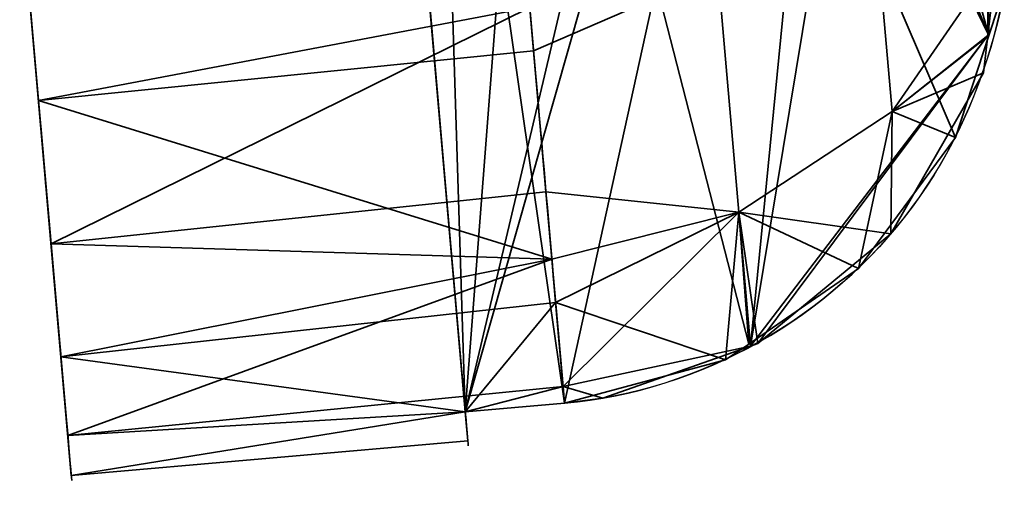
# Model space of a CAD drawing. Header units: millimetres. Extents: x -603 to 3703, y -115 to 193.
# Tile 348 of 656: x 416.62 to 421.56, y -22.08 to -19.66. Entities that reach past the tile are written whole.
import ezdxf

# ---------------------------------------------------------------- set-up
doc = ezdxf.new("R2010")
doc.units = ezdxf.units.MM
doc.layers.add('151', color=7, linetype='Continuous', true_color=0xffffff)

# ---------------------------------------------------------------- blocks, each defined once
blk = doc.blocks.new('UG_SURFACE_009')
at = {"layer": '151', "color": 252, "linetype": 'Continuous', "lineweight": 35}
for points in [[(-468, -18, 2077.25), (-468, -29.92, 2077.25), (468, -29.92, 2077.25), (468, -18, 2077.25)], [(-466.5, -18, 2075.7501), (466.5, -18, 2075.7501), (466.5, -29.92, 2075.7501), (-466.5, -29.92, 2075.7501)]]:
    blk.add_3dface(points, dxfattribs=at)
blk = doc.blocks.new('UG_SURFACE_180')
at = {"layer": '151', "color": 35, "linetype": 'Continuous', "lineweight": 35}
for points in [[(418.0608, -12.5651, 140.5139), (418.0735, -12.7102, 142.25), (418.8542, -21.6338, 142.25), (418.8669, -21.779, 140.5139)], [(418.8669, -21.779, 140.5139), (418.8542, -21.6338, 139.75), (418.0735, -12.7102, 139.75), (418.0608, -12.5651, 140.5139)], [(418.0608, -12.5651, 1871.514), (418.0735, -12.7102, 1873.25), (418.8542, -21.6338, 1873.25), (418.8669, -21.779, 1871.514)], [(418.8669, -21.779, 1871.514), (418.8542, -21.6338, 1870.75), (418.0735, -12.7102, 1870.75), (418.0608, -12.5651, 1871.514)], [(418.0608, -12.5651, 1294.5139), (418.0735, -12.7102, 1296.25), (418.8542, -21.6338, 1296.25), (418.8669, -21.779, 1294.5139)], [(418.8669, -21.779, 1294.5139), (418.8542, -21.6338, 1293.75), (418.0735, -12.7102, 1293.75), (418.0608, -12.5651, 1294.5139)], [(418.0608, -12.5651, 717.5139), (418.0735, -12.7102, 719.25), (418.8542, -21.6338, 719.25), (418.8669, -21.779, 717.5139)], [(418.8669, -21.779, 717.5139), (418.8542, -21.6338, 716.75), (418.0735, -12.7102, 716.75), (418.0608, -12.5651, 717.5139)], [(421.4839, -19.7427, 139.75), (419.5409, -12.7869, 139.75), (418.7651, -12.6575, 139.75), (418.5716, -12.6666, 139.75)], [(418.5716, -12.6666, 139.75), (418.0735, -12.7102, 139.75), (421.4839, -19.7427, 139.75)], [(418.8542, -21.6338, 142.25), (418.0735, -12.7102, 142.25), (418.5716, -12.6666, 142.25)], [(418.8542, -21.6338, 1873.25), (418.0735, -12.7102, 1873.25), (418.5716, -12.6666, 1873.25)], [(418.8542, -21.6338, 1296.25), (418.0735, -12.7102, 1296.25), (418.5716, -12.6666, 1296.25)], [(418.8542, -21.6338, 719.25), (418.0735, -12.7102, 719.25), (418.5716, -12.6666, 719.25)], [(418.0735, -12.7102, 139.75), (420.2779, -21.2932, 139.75), (420.829, -20.9134, 139.75), (421.3169, -20.254, 139.75)], [(418.0735, -12.7102, 139.75), (418.8542, -21.6338, 139.75), (419.3523, -21.5902, 139.75)], [(419.3523, -21.5902, 139.75), (420.162, -21.3731, 139.75), (420.2779, -21.2932, 139.75), (418.0735, -12.7102, 139.75)], [(421.3169, -20.254, 139.75), (421.4839, -19.7427, 139.75), (418.0735, -12.7102, 139.75)], [(418.0735, -12.7102, 1870.75), (421.4839, -19.7427, 1870.75), (421.5796, -19.4497, 1870.75), (421.6049, -18.6532, 1870.75)], [(418.0735, -12.7102, 1870.75), (420.2779, -21.2932, 1870.75), (420.829, -20.9134, 1870.75), (421.3169, -20.254, 1870.75)], [(421.3169, -20.254, 1870.75), (421.4839, -19.7427, 1870.75), (418.0735, -12.7102, 1870.75)], [(418.0735, -12.7102, 1870.75), (418.8542, -21.6338, 1870.75), (419.3523, -21.5902, 1870.75)], [(419.3523, -21.5902, 1870.75), (420.162, -21.3731, 1870.75), (420.2779, -21.2932, 1870.75), (418.0735, -12.7102, 1870.75)], [(418.0735, -12.7102, 1293.75), (421.4839, -19.7427, 1293.75), (421.5796, -19.4497, 1293.75), (421.6049, -18.6532, 1293.75)], [(418.0735, -12.7102, 1293.75), (420.2779, -21.2932, 1293.75), (420.829, -20.9134, 1293.75), (421.3169, -20.254, 1293.75)], [(421.3169, -20.254, 1293.75), (421.4839, -19.7427, 1293.75), (418.0735, -12.7102, 1293.75)], [(418.0735, -12.7102, 1293.75), (418.8542, -21.6338, 1293.75), (419.3523, -21.5902, 1293.75)], [(419.3523, -21.5902, 1293.75), (420.162, -21.3731, 1293.75), (420.2779, -21.2932, 1293.75), (418.0735, -12.7102, 1293.75)], [(418.0735, -12.7102, 716.75), (421.4839, -19.7427, 716.75), (421.5796, -19.4497, 716.75), (421.6049, -18.6532, 716.75)], [(418.0735, -12.7102, 716.75), (420.2779, -21.2932, 716.75), (420.829, -20.9134, 716.75), (421.3169, -20.254, 716.75)], [(418.0735, -12.7102, 716.75), (418.8542, -21.6338, 716.75), (419.3523, -21.5902, 716.75)], [(419.3523, -21.5902, 716.75), (420.162, -21.3731, 716.75), (420.2779, -21.2932, 716.75), (418.0735, -12.7102, 716.75)], [(421.3169, -20.254, 716.75), (421.4839, -19.7427, 716.75), (418.0735, -12.7102, 716.75)], [(418.5716, -12.6666, 142.25), (419.4067, -12.7399, 142.25), (419.5347, -12.7984, 142.25), (418.8542, -21.6338, 142.25)], [(418.5716, -12.6666, 1873.25), (419.4067, -12.7399, 1873.25), (419.5347, -12.7984, 1873.25), (418.8542, -21.6338, 1873.25)], [(418.5716, -12.6666, 1296.25), (419.4067, -12.7399, 1296.25), (419.5347, -12.7984, 1296.25), (418.8542, -21.6338, 1296.25)], [(418.5716, -12.6666, 719.25), (419.4067, -12.7399, 719.25), (419.5347, -12.7984, 719.25), (418.8542, -21.6338, 719.25)], [(418.8542, -21.6338, 142.25), (419.5347, -12.7984, 142.25), (420.1434, -13.0768, 142.25), (420.7384, -13.6414, 142.25)], [(418.8542, -21.6338, 1873.25), (419.5347, -12.7984, 1873.25), (420.1434, -13.0768, 1873.25), (420.7384, -13.6414, 1873.25)], [(418.8542, -21.6338, 1296.25), (419.5347, -12.7984, 1296.25), (420.1434, -13.0768, 1296.25), (420.7384, -13.6414, 1296.25)], [(418.8542, -21.6338, 719.25), (419.5347, -12.7984, 719.25), (420.1434, -13.0768, 719.25), (420.7384, -13.6414, 719.25)], [(419.5409, -12.7869, 139.75), (421.4839, -19.7427, 139.75), (421.5796, -19.4497, 139.75), (421.6049, -18.6532, 139.75)], [(420.7384, -13.6414, 142.25), (420.9916, -14.116, 142.25), (418.8542, -21.6338, 142.25)], [(420.7384, -13.6414, 1873.25), (420.9916, -14.116, 1873.25), (418.8542, -21.6338, 1873.25)], [(420.7384, -13.6414, 1296.25), (420.9916, -14.116, 1296.25), (418.8542, -21.6338, 1296.25)], [(420.7384, -13.6414, 719.25), (420.9916, -14.116, 719.25), (418.8542, -21.6338, 719.25)], [(419.3523, -21.5902, 142.25), (418.8542, -21.6338, 142.25), (420.9916, -14.116, 142.25)], [(419.3523, -21.5902, 1873.25), (418.8542, -21.6338, 1873.25), (420.9916, -14.116, 1873.25)], [(419.3523, -21.5902, 1296.25), (418.8542, -21.6338, 1296.25), (420.9916, -14.116, 1296.25)], [(419.3523, -21.5902, 719.25), (418.8542, -21.6338, 719.25), (420.9916, -14.116, 719.25)], [(420.9916, -14.116, 142.25), (420.2861, -21.3034, 142.25), (419.5444, -21.5656, 142.25), (419.3523, -21.5902, 142.25)], [(420.9916, -14.116, 1873.25), (420.2861, -21.3034, 1873.25), (419.5444, -21.5656, 1873.25), (419.3523, -21.5902, 1873.25)], [(420.9916, -14.116, 1296.25), (420.2861, -21.3034, 1296.25), (419.5444, -21.5656, 1296.25), (419.3523, -21.5902, 1296.25)], [(420.9916, -14.116, 719.25), (420.2861, -21.3034, 719.25), (419.5444, -21.5656, 719.25), (419.3523, -21.5902, 719.25)], [(420.2861, -21.3034, 142.25), (420.9916, -14.116, 142.25), (421.1367, -14.3879, 142.25), (421.3, -15.1679, 142.25)], [(420.2861, -21.3034, 1873.25), (420.9916, -14.116, 1873.25), (421.1367, -14.3879, 1873.25), (421.3, -15.1679, 1873.25)], [(420.2861, -21.3034, 1296.25), (420.9916, -14.116, 1296.25), (421.1367, -14.3879, 1296.25), (421.3, -15.1679, 1296.25)], [(420.2861, -21.3034, 719.25), (420.9916, -14.116, 719.25), (421.1367, -14.3879, 719.25), (421.3, -15.1679, 719.25)], [(421.3, -15.1679, 142.25), (421.6049, -18.6532, 142.25), (421.4788, -19.7412, 142.25), (420.2861, -21.3034, 142.25)], [(421.3, -15.1679, 1873.25), (421.6049, -18.6532, 1873.25), (421.4788, -19.7412, 1873.25), (420.2861, -21.3034, 1873.25)], [(421.3, -15.1679, 1296.25), (421.6049, -18.6532, 1296.25), (421.4788, -19.7412, 1296.25), (420.2861, -21.3034, 1296.25)], [(421.3, -15.1679, 719.25), (421.6049, -18.6532, 719.25), (421.4788, -19.7412, 719.25), (420.2861, -21.3034, 719.25)], [(420.9985, -20.1232, 138.6853), (420.9053, -19.0582, 137.6874), (421.4074, -18.5796, 138.3732), (421.4813, -19.4241, 139.1645)], [(420.9053, -19.0582, 144.3126), (420.9985, -20.1232, 143.3147), (421.4813, -19.4241, 142.8355), (421.4074, -18.5796, 143.6268)], [(420.9985, -20.1232, 1869.6853), (420.9053, -19.0582, 1868.6874), (421.4074, -18.5796, 1869.3732), (421.4813, -19.4241, 1870.1645)], [(420.9053, -19.0582, 1875.3126), (420.9985, -20.1232, 1874.3147), (421.4813, -19.4241, 1873.8354), (421.4074, -18.5796, 1874.6269)], [(420.9985, -20.1232, 1292.6853), (420.9053, -19.0582, 1291.6874), (421.4074, -18.5796, 1292.3732), (421.4813, -19.4241, 1293.1645)], [(420.9053, -19.0582, 1298.3125), (420.9985, -20.1232, 1297.3146), (421.4813, -19.4241, 1296.8355), (421.4074, -18.5796, 1297.6269)], [(420.9985, -20.1232, 715.6853), (420.9053, -19.0582, 714.6874), (421.4074, -18.5796, 715.3732), (421.4813, -19.4241, 716.1645)], [(420.9053, -19.0582, 721.3126), (420.9985, -20.1232, 720.3147), (421.4813, -19.4241, 719.8355), (421.4074, -18.5796, 720.6268)], [(421.4813, -19.4241, 142.8355), (421.4788, -19.7412, 142.25), (421.6049, -18.6532, 142.25)], [(421.4813, -19.4241, 1873.8354), (421.4788, -19.7412, 1873.25), (421.6049, -18.6532, 1873.25)], [(421.4813, -19.4241, 1296.8355), (421.4788, -19.7412, 1296.25), (421.6049, -18.6532, 1296.25)], [(421.4813, -19.4241, 719.8355), (421.4788, -19.7412, 719.25), (421.6049, -18.6532, 719.25)], [(419.1783, -19.6017, 137.0683), (416.7097, -20.0691, 137.2381), (416.6153, -18.9901, 136.6526)], [(416.6363, -19.2305, 145.248), (416.6153, -18.9901, 136.6526), (416.7097, -20.0691, 137.2381)], [(419.1783, -19.6017, 1868.0682), (416.7097, -20.0691, 1868.2381), (416.6153, -18.9901, 1867.6525)], [(416.6363, -19.2305, 1876.248), (416.6153, -18.9901, 1867.6525), (416.7097, -20.0691, 1868.2381)], [(419.1783, -19.6017, 1291.0683), (416.7097, -20.0691, 1291.2381), (416.6153, -18.9901, 1290.6526)], [(416.6363, -19.2305, 1299.248), (416.6153, -18.9901, 1290.6526), (416.7097, -20.0691, 1291.2381)], [(419.1783, -19.6017, 714.0683), (416.7097, -20.0691, 714.238), (416.6153, -18.9901, 713.6526)], [(416.6363, -19.2305, 722.248), (416.6153, -18.9901, 713.6526), (416.7097, -20.0691, 714.238)], [(420.2286, -20.6295, 138.3651), (420.1225, -19.4171, 137.2292), (420.9053, -19.0582, 137.6874), (420.9985, -20.1232, 138.6853)], [(420.1225, -19.4171, 144.7708), (420.2286, -20.6295, 143.6349), (420.9985, -20.1232, 143.3147), (420.9053, -19.0582, 144.3126)], [(420.2286, -20.6295, 1869.3651), (420.1225, -19.4171, 1868.2292), (420.9053, -19.0582, 1868.6874), (420.9985, -20.1232, 1869.6853)], [(420.1225, -19.4171, 1875.7708), (420.2286, -20.6295, 1874.6349), (420.9985, -20.1232, 1874.3147), (420.9053, -19.0582, 1875.3126)], [(420.2286, -20.6295, 1292.3651), (420.1225, -19.4171, 1291.2291), (420.9053, -19.0582, 1291.6874), (420.9985, -20.1232, 1292.6853)], [(420.1225, -19.4171, 1298.7708), (420.2286, -20.6295, 1297.6348), (420.9985, -20.1232, 1297.3146), (420.9053, -19.0582, 1298.3125)], [(420.2286, -20.6295, 715.3651), (420.1225, -19.4171, 714.2292), (420.9053, -19.0582, 714.6874), (420.9985, -20.1232, 715.6853)], [(420.1225, -19.4171, 721.7708), (420.2286, -20.6295, 720.6349), (420.9985, -20.1232, 720.3147), (420.9053, -19.0582, 721.3126)], [(419.1783, -19.6017, 144.9317), (416.6363, -19.2305, 145.248), (416.7726, -20.7888, 144.1115)], [(416.6363, -19.2305, 145.248), (416.7097, -20.0691, 137.2381), (416.8224, -21.358, 138.675), (416.8745, -21.9533, 140.5139)], [(416.8745, -21.9533, 140.5139), (416.8569, -21.7519, 142.4369), (416.7726, -20.7888, 144.1115), (416.6363, -19.2305, 145.248)], [(419.1783, -19.6017, 1875.9317), (416.6363, -19.2305, 1876.248), (416.7726, -20.7888, 1875.1115)], [(416.6363, -19.2305, 1876.248), (416.7097, -20.0691, 1868.2381), (416.8224, -21.358, 1869.675), (416.8745, -21.9533, 1871.514)], [(416.8745, -21.9533, 1871.514), (416.8569, -21.7519, 1873.4369), (416.7726, -20.7888, 1875.1115), (416.6363, -19.2305, 1876.248)], [(419.1783, -19.6017, 1298.9317), (416.6363, -19.2305, 1299.248), (416.7726, -20.7888, 1298.1114)], [(416.6363, -19.2305, 1299.248), (416.7097, -20.0691, 1291.2381), (416.8224, -21.358, 1292.675), (416.8745, -21.9533, 1294.5139)], [(416.8745, -21.9533, 1294.5139), (416.8569, -21.7519, 1296.4369), (416.7726, -20.7888, 1298.1114), (416.6363, -19.2305, 1299.248)], [(419.1783, -19.6017, 721.9317), (416.6363, -19.2305, 722.248), (416.7726, -20.7888, 721.1115)], [(416.7726, -20.7888, 721.1115), (416.6363, -19.2305, 722.248), (416.7097, -20.0691, 714.238)], [(419.1974, -19.8194, 137.2723), (419.1783, -19.6017, 137.0683), (420.1225, -19.4171, 137.2292)], [(420.2286, -20.6295, 143.6349), (420.1225, -19.4171, 144.7708), (419.1783, -19.6017, 144.9317), (419.2593, -20.5273, 144.0645)], [(419.1974, -19.8194, 1868.2723), (419.1783, -19.6017, 1868.0682), (420.1225, -19.4171, 1868.2292)], [(420.2286, -20.6295, 1874.6349), (420.1225, -19.4171, 1875.7708), (419.1783, -19.6017, 1875.9317), (419.2593, -20.5273, 1875.0645)], [(419.1974, -19.8194, 1291.2723), (419.1783, -19.6017, 1291.0683), (420.1225, -19.4171, 1291.2291)], [(420.2286, -20.6295, 1297.6348), (420.1225, -19.4171, 1298.7708), (419.1783, -19.6017, 1298.9317), (419.2593, -20.5273, 1298.0645)], [(419.1974, -19.8194, 714.2723), (419.1783, -19.6017, 714.0683), (420.1225, -19.4171, 714.2292)], [(420.2286, -20.6295, 720.6349), (420.1225, -19.4171, 721.7708), (419.1783, -19.6017, 721.9317), (419.2593, -20.5273, 721.0645)], [(420.1225, -19.4171, 137.2292), (420.2286, -20.6295, 138.3651), (419.2889, -20.8658, 138.2527), (419.1974, -19.8194, 137.2723)], [(420.1225, -19.4171, 1868.2292), (420.2286, -20.6295, 1869.3651), (419.2889, -20.8658, 1869.2527), (419.1974, -19.8194, 1868.2723)], [(420.1225, -19.4171, 1291.2291), (420.2286, -20.6295, 1292.3651), (419.2889, -20.8658, 1292.2527), (419.1974, -19.8194, 1291.2723)], [(420.1225, -19.4171, 714.2292), (420.2286, -20.6295, 715.3651), (419.2889, -20.8658, 715.2527), (419.1974, -19.8194, 714.2723)], [(420.9985, -20.1232, 138.6853), (421.4813, -19.4241, 139.1645), (421.4839, -19.7427, 139.75)], [(421.4788, -19.7412, 142.25), (421.4813, -19.4241, 142.8355), (420.9985, -20.1232, 143.3147)], [(420.9985, -20.1232, 1869.6853), (421.4813, -19.4241, 1870.1645), (421.4839, -19.7427, 1870.75)], [(421.4788, -19.7412, 1873.25), (421.4813, -19.4241, 1873.8354), (420.9985, -20.1232, 1874.3147)], [(420.9985, -20.1232, 1292.6853), (421.4813, -19.4241, 1293.1645), (421.4839, -19.7427, 1293.75)], [(421.4788, -19.7412, 1296.25), (421.4813, -19.4241, 1296.8355), (420.9985, -20.1232, 1297.3146)], [(420.9985, -20.1232, 715.6853), (421.4813, -19.4241, 716.1645), (421.4839, -19.7427, 716.75)], [(421.4788, -19.7412, 719.25), (421.4813, -19.4241, 719.8355), (420.9985, -20.1232, 720.3147)], [(421.5796, -19.4497, 139.75), (421.4839, -19.7427, 139.75), (421.4813, -19.4241, 139.1645)], [(421.5796, -19.4497, 1870.75), (421.4839, -19.7427, 1870.75), (421.4813, -19.4241, 1870.1645)], [(421.5796, -19.4497, 1293.75), (421.4839, -19.7427, 1293.75), (421.4813, -19.4241, 1293.1645)], [(421.5796, -19.4497, 716.75), (421.4839, -19.7427, 716.75), (421.4813, -19.4241, 716.1645)], [(419.1783, -19.6017, 137.0683), (419.1974, -19.8194, 137.2723), (416.7097, -20.0691, 137.2381)], [(419.1783, -19.6017, 1868.0682), (419.1974, -19.8194, 1868.2723), (416.7097, -20.0691, 1868.2381)], [(419.1783, -19.6017, 1291.0683), (419.1974, -19.8194, 1291.2723), (416.7097, -20.0691, 1291.2381)], [(419.1783, -19.6017, 714.0683), (419.1974, -19.8194, 714.2723), (416.7097, -20.0691, 714.238)], [(416.7726, -20.7888, 144.1115), (419.2593, -20.5273, 144.0645), (419.1783, -19.6017, 144.9317)], [(416.7726, -20.7888, 1875.1115), (419.2593, -20.5273, 1875.0645), (419.1783, -19.6017, 1875.9317)], [(416.7726, -20.7888, 1298.1114), (419.2593, -20.5273, 1298.0645), (419.1783, -19.6017, 1298.9317)], [(416.7726, -20.7888, 721.1115), (419.2593, -20.5273, 721.0645), (419.1783, -19.6017, 721.9317)], [(420.3237, -21.2901, 142.25), (420.2861, -21.3034, 142.25), (421.4788, -19.7412, 142.25)], [(420.3237, -21.2901, 1873.25), (420.2861, -21.3034, 1873.25), (421.4788, -19.7412, 1873.25)], [(420.3237, -21.2901, 1296.25), (420.2861, -21.3034, 1296.25), (421.4788, -19.7412, 1296.25)], [(420.3237, -21.2901, 719.25), (420.2861, -21.3034, 719.25), (421.4788, -19.7412, 719.25)], [(421.4788, -19.7412, 142.25), (421.457, -19.9294, 142.25), (420.9919, -20.7397, 142.25), (420.3237, -21.2901, 142.25)], [(421.4788, -19.7412, 1873.25), (421.457, -19.9294, 1873.25), (420.9919, -20.7397, 1873.25), (420.3237, -21.2901, 1873.25)], [(421.4788, -19.7412, 1296.25), (421.457, -19.9294, 1296.25), (420.9919, -20.7397, 1296.25), (420.3237, -21.2901, 1296.25)], [(421.4788, -19.7412, 719.25), (421.457, -19.9294, 719.25), (420.9919, -20.7397, 719.25), (420.3237, -21.2901, 719.25)], [(420.9985, -20.1232, 143.3147), (421.457, -19.9294, 142.25), (421.4788, -19.7412, 142.25)], [(420.9985, -20.1232, 1874.3147), (421.457, -19.9294, 1873.25), (421.4788, -19.7412, 1873.25)], [(420.9985, -20.1232, 1297.3146), (421.457, -19.9294, 1296.25), (421.4788, -19.7412, 1296.25)], [(420.9985, -20.1232, 720.3147), (421.457, -19.9294, 719.25), (421.4788, -19.7412, 719.25)], [(421.4839, -19.7427, 139.75), (421.3169, -20.254, 139.75), (420.9985, -20.1232, 138.6853)], [(421.4839, -19.7427, 1870.75), (421.3169, -20.254, 1870.75), (420.9985, -20.1232, 1869.6853)], [(421.4839, -19.7427, 1293.75), (421.3169, -20.254, 1293.75), (420.9985, -20.1232, 1292.6853)], [(421.4839, -19.7427, 716.75), (421.3169, -20.254, 716.75), (420.9985, -20.1232, 715.6853)], [(416.7097, -20.0691, 137.2381), (419.1974, -19.8194, 137.2723), (419.2889, -20.8658, 138.2527)], [(416.7097, -20.0691, 1868.2381), (419.1974, -19.8194, 1868.2723), (419.2889, -20.8658, 1869.2527)], [(416.7097, -20.0691, 1291.2381), (419.1974, -19.8194, 1291.2723), (419.2889, -20.8658, 1292.2527)], [(416.7097, -20.0691, 714.238), (419.1974, -19.8194, 714.2723), (419.2889, -20.8658, 715.2527)], [(420.9985, -20.1232, 143.3147), (420.9919, -20.7397, 142.25), (421.457, -19.9294, 142.25)], [(420.9985, -20.1232, 1874.3147), (420.9919, -20.7397, 1873.25), (421.457, -19.9294, 1873.25)], [(420.9985, -20.1232, 1297.3146), (420.9919, -20.7397, 1296.25), (421.457, -19.9294, 1296.25)], [(420.9985, -20.1232, 720.3147), (420.9919, -20.7397, 719.25), (421.457, -19.9294, 719.25)], [(419.2889, -20.8658, 138.2527), (416.8224, -21.358, 138.675), (416.7097, -20.0691, 137.2381)], [(419.2889, -20.8658, 1869.2527), (416.8224, -21.358, 1869.675), (416.7097, -20.0691, 1868.2381)], [(419.2889, -20.8658, 1292.2527), (416.8224, -21.358, 1292.675), (416.7097, -20.0691, 1291.2381)], [(419.2889, -20.8658, 715.2527), (416.8224, -21.358, 715.675), (416.7097, -20.0691, 714.238)], [(416.7097, -20.0691, 714.238), (416.8224, -21.358, 715.675), (416.8745, -21.9533, 717.5139)], [(416.8745, -21.9533, 717.5139), (416.8569, -21.7519, 719.4369), (416.7726, -20.7888, 721.1115), (416.7097, -20.0691, 714.238)], [(420.2286, -20.6295, 138.3651), (420.9985, -20.1232, 138.6853), (420.829, -20.9134, 139.75)], [(420.9919, -20.7397, 142.25), (420.9985, -20.1232, 143.3147), (420.2286, -20.6295, 143.6349)], [(420.2286, -20.6295, 1869.3651), (420.9985, -20.1232, 1869.6853), (420.829, -20.9134, 1870.75)], [(420.9919, -20.7397, 1873.25), (420.9985, -20.1232, 1874.3147), (420.2286, -20.6295, 1874.6349)], [(420.2286, -20.6295, 1292.3651), (420.9985, -20.1232, 1292.6853), (420.829, -20.9134, 1293.75)], [(420.9919, -20.7397, 1296.25), (420.9985, -20.1232, 1297.3146), (420.2286, -20.6295, 1297.6348)], [(420.2286, -20.6295, 715.3651), (420.9985, -20.1232, 715.6853), (420.829, -20.9134, 716.75)], [(420.9919, -20.7397, 719.25), (420.9985, -20.1232, 720.3147), (420.2286, -20.6295, 720.6349)], [(421.3169, -20.254, 139.75), (420.829, -20.9134, 139.75), (420.9985, -20.1232, 138.6853)], [(421.3169, -20.254, 1870.75), (420.829, -20.9134, 1870.75), (420.9985, -20.1232, 1869.6853)], [(421.3169, -20.254, 1293.75), (420.829, -20.9134, 1293.75), (420.9985, -20.1232, 1292.6853)], [(421.3169, -20.254, 716.75), (420.829, -20.9134, 716.75), (420.9985, -20.1232, 715.6853)], [(419.2889, -20.8658, 143.7473), (419.2593, -20.5273, 144.0645), (416.7726, -20.7888, 144.1115)], [(419.2889, -20.8658, 1874.7473), (419.2593, -20.5273, 1875.0645), (416.7726, -20.7888, 1875.1115)], [(419.2889, -20.8658, 1297.7473), (419.2593, -20.5273, 1298.0645), (416.7726, -20.7888, 1298.1114)], [(419.2889, -20.8658, 720.7473), (419.2593, -20.5273, 721.0645), (416.7726, -20.7888, 721.1115)], [(419.2593, -20.5273, 144.0645), (419.2889, -20.8658, 143.7473), (420.2286, -20.6295, 143.6349)], [(419.2593, -20.5273, 1875.0645), (419.2889, -20.8658, 1874.7473), (420.2286, -20.6295, 1874.6349)], [(419.2593, -20.5273, 1298.0645), (419.2889, -20.8658, 1297.7473), (420.2286, -20.6295, 1297.6348)], [(419.2593, -20.5273, 721.0645), (419.2889, -20.8658, 720.7473), (420.2286, -20.6295, 720.6349)], [(419.308, -21.0835, 138.7026), (419.2889, -20.8658, 138.2527), (420.2286, -20.6295, 138.3651)], [(420.2286, -20.6295, 143.6349), (419.2889, -20.8658, 143.7473), (419.345, -21.5063, 142.4234)], [(419.308, -21.0835, 1869.7026), (419.2889, -20.8658, 1869.2527), (420.2286, -20.6295, 1869.3651)], [(420.2286, -20.6295, 1874.6349), (419.2889, -20.8658, 1874.7473), (419.345, -21.5063, 1873.4235)], [(419.308, -21.0835, 1292.7027), (419.2889, -20.8658, 1292.2527), (420.2286, -20.6295, 1292.3651)], [(420.2286, -20.6295, 1297.6348), (419.2889, -20.8658, 1297.7473), (419.345, -21.5063, 1296.4234)], [(419.308, -21.0835, 715.7026), (419.2889, -20.8658, 715.2527), (420.2286, -20.6295, 715.3651)], [(420.2286, -20.6295, 720.6349), (419.2889, -20.8658, 720.7473), (419.345, -21.5063, 719.4234)], [(419.308, -21.0835, 138.7026), (420.2286, -20.6295, 138.3651), (420.162, -21.3731, 139.75)], [(419.308, -21.0835, 1869.7026), (420.2286, -20.6295, 1869.3651), (420.162, -21.3731, 1870.75)], [(419.308, -21.0835, 1292.7027), (420.2286, -20.6295, 1292.3651), (420.162, -21.3731, 1293.75)], [(419.308, -21.0835, 715.7026), (420.2286, -20.6295, 715.3651), (420.162, -21.3731, 716.75)], [(419.345, -21.5063, 142.4234), (420.2861, -21.3034, 142.25), (420.2286, -20.6295, 143.6349)], [(419.345, -21.5063, 1873.4235), (420.2861, -21.3034, 1873.25), (420.2286, -20.6295, 1874.6349)], [(419.345, -21.5063, 1296.4234), (420.2861, -21.3034, 1296.25), (420.2286, -20.6295, 1297.6348)], [(419.345, -21.5063, 719.4234), (420.2861, -21.3034, 719.25), (420.2286, -20.6295, 720.6349)], [(420.2286, -20.6295, 138.3651), (420.2779, -21.2932, 139.75), (420.162, -21.3731, 139.75)], [(420.2286, -20.6295, 1869.3651), (420.2779, -21.2932, 1870.75), (420.162, -21.3731, 1870.75)], [(420.2286, -20.6295, 1292.3651), (420.2779, -21.2932, 1293.75), (420.162, -21.3731, 1293.75)], [(420.2286, -20.6295, 715.3651), (420.2779, -21.2932, 716.75), (420.162, -21.3731, 716.75)], [(420.829, -20.9134, 139.75), (420.2779, -21.2932, 139.75), (420.2286, -20.6295, 138.3651)], [(420.2286, -20.6295, 143.6349), (420.3237, -21.2901, 142.25), (420.9919, -20.7397, 142.25)], [(420.2286, -20.6295, 143.6349), (420.2861, -21.3034, 142.25), (420.3237, -21.2901, 142.25)], [(420.829, -20.9134, 1870.75), (420.2779, -21.2932, 1870.75), (420.2286, -20.6295, 1869.3651)], [(420.2286, -20.6295, 1874.6349), (420.3237, -21.2901, 1873.25), (420.9919, -20.7397, 1873.25)], [(420.2286, -20.6295, 1874.6349), (420.2861, -21.3034, 1873.25), (420.3237, -21.2901, 1873.25)], [(420.829, -20.9134, 1293.75), (420.2779, -21.2932, 1293.75), (420.2286, -20.6295, 1292.3651)], [(420.2286, -20.6295, 1297.6348), (420.3237, -21.2901, 1296.25), (420.9919, -20.7397, 1296.25)], [(420.2286, -20.6295, 1297.6348), (420.2861, -21.3034, 1296.25), (420.3237, -21.2901, 1296.25)], [(420.829, -20.9134, 716.75), (420.2779, -21.2932, 716.75), (420.2286, -20.6295, 715.3651)], [(420.2286, -20.6295, 720.6349), (420.3237, -21.2901, 719.25), (420.9919, -20.7397, 719.25)], [(420.2286, -20.6295, 720.6349), (420.2861, -21.3034, 719.25), (420.3237, -21.2901, 719.25)], [(419.2889, -20.8658, 143.7473), (416.7726, -20.7888, 144.1115), (416.8569, -21.7519, 142.4369)], [(419.2889, -20.8658, 1874.7473), (416.7726, -20.7888, 1875.1115), (416.8569, -21.7519, 1873.4369)], [(419.2889, -20.8658, 1297.7473), (416.7726, -20.7888, 1298.1114), (416.8569, -21.7519, 1296.4369)], [(419.2889, -20.8658, 720.7473), (416.7726, -20.7888, 721.1115), (416.8569, -21.7519, 719.4369)], [(419.2889, -20.8658, 138.2527), (419.308, -21.0835, 138.7026), (416.8224, -21.358, 138.675)], [(419.2889, -20.8658, 1869.2527), (419.308, -21.0835, 1869.7026), (416.8224, -21.358, 1869.675)], [(419.2889, -20.8658, 1292.2527), (419.308, -21.0835, 1292.7027), (416.8224, -21.358, 1292.675)], [(419.2889, -20.8658, 715.2527), (419.308, -21.0835, 715.7026), (416.8224, -21.358, 715.675)], [(416.8569, -21.7519, 142.4369), (419.345, -21.5063, 142.4234), (419.2889, -20.8658, 143.7473)], [(416.8569, -21.7519, 1873.4369), (419.345, -21.5063, 1873.4235), (419.2889, -20.8658, 1874.7473)], [(416.8569, -21.7519, 1296.4369), (419.345, -21.5063, 1296.4234), (419.2889, -20.8658, 1297.7473)], [(416.8569, -21.7519, 719.4369), (419.345, -21.5063, 719.4234), (419.2889, -20.8658, 720.7473)], [(418.8542, -21.6338, 139.75), (416.8224, -21.358, 138.675), (419.308, -21.0835, 138.7026)], [(418.8542, -21.6338, 1870.75), (416.8224, -21.358, 1869.675), (419.308, -21.0835, 1869.7026)], [(418.8542, -21.6338, 1293.75), (416.8224, -21.358, 1292.675), (419.308, -21.0835, 1292.7027)], [(418.8542, -21.6338, 716.75), (416.8224, -21.358, 715.675), (419.308, -21.0835, 715.7026)], [(419.308, -21.0835, 138.7026), (419.3523, -21.5902, 139.75), (418.8542, -21.6338, 139.75)], [(419.308, -21.0835, 1869.7026), (419.3523, -21.5902, 1870.75), (418.8542, -21.6338, 1870.75)], [(419.308, -21.0835, 1292.7027), (419.3523, -21.5902, 1293.75), (418.8542, -21.6338, 1293.75)], [(419.308, -21.0835, 715.7026), (419.3523, -21.5902, 716.75), (418.8542, -21.6338, 716.75)], [(420.162, -21.3731, 139.75), (419.3523, -21.5902, 139.75), (419.308, -21.0835, 138.7026)], [(420.162, -21.3731, 1870.75), (419.3523, -21.5902, 1870.75), (419.308, -21.0835, 1869.7026)], [(420.162, -21.3731, 1293.75), (419.3523, -21.5902, 1293.75), (419.308, -21.0835, 1292.7027)], [(420.162, -21.3731, 716.75), (419.3523, -21.5902, 716.75), (419.308, -21.0835, 715.7026)], [(419.5444, -21.5656, 142.25), (420.2861, -21.3034, 142.25), (419.345, -21.5063, 142.4234)], [(419.5444, -21.5656, 1873.25), (420.2861, -21.3034, 1873.25), (419.345, -21.5063, 1873.4235)], [(419.5444, -21.5656, 1296.25), (420.2861, -21.3034, 1296.25), (419.345, -21.5063, 1296.4234)], [(419.5444, -21.5656, 719.25), (420.2861, -21.3034, 719.25), (419.345, -21.5063, 719.4234)], [(416.8745, -21.9533, 140.5139), (416.8224, -21.358, 138.675), (418.8542, -21.6338, 139.75)], [(416.8745, -21.9533, 1871.514), (416.8224, -21.358, 1869.675), (418.8542, -21.6338, 1870.75)], [(416.8745, -21.9533, 1294.5139), (416.8224, -21.358, 1292.675), (418.8542, -21.6338, 1293.75)], [(416.8745, -21.9533, 717.5139), (416.8224, -21.358, 715.675), (418.8542, -21.6338, 716.75)], [(419.345, -21.5063, 142.4234), (416.8569, -21.7519, 142.4369), (418.8542, -21.6338, 142.25)], [(419.345, -21.5063, 1873.4235), (416.8569, -21.7519, 1873.4369), (418.8542, -21.6338, 1873.25)], [(419.345, -21.5063, 1296.4234), (416.8569, -21.7519, 1296.4369), (418.8542, -21.6338, 1296.25)], [(419.345, -21.5063, 719.4234), (416.8569, -21.7519, 719.4369), (418.8542, -21.6338, 719.25)], [(418.8542, -21.6338, 142.25), (419.3523, -21.5902, 142.25), (419.345, -21.5063, 142.4234)], [(418.8542, -21.6338, 1873.25), (419.3523, -21.5902, 1873.25), (419.345, -21.5063, 1873.4235)], [(418.8542, -21.6338, 1296.25), (419.3523, -21.5902, 1296.25), (419.345, -21.5063, 1296.4234)], [(418.8542, -21.6338, 719.25), (419.3523, -21.5902, 719.25), (419.345, -21.5063, 719.4234)], [(419.345, -21.5063, 142.4234), (419.3523, -21.5902, 142.25), (419.5444, -21.5656, 142.25)], [(419.345, -21.5063, 1873.4235), (419.3523, -21.5902, 1873.25), (419.5444, -21.5656, 1873.25)], [(419.345, -21.5063, 1296.4234), (419.3523, -21.5902, 1296.25), (419.5444, -21.5656, 1296.25)], [(419.345, -21.5063, 719.4234), (419.3523, -21.5902, 719.25), (419.5444, -21.5656, 719.25)], [(418.8542, -21.6338, 142.25), (416.8569, -21.7519, 142.4369), (416.8745, -21.9533, 140.5139)], [(418.8542, -21.6338, 1873.25), (416.8569, -21.7519, 1873.4369), (416.8745, -21.9533, 1871.514)], [(418.8542, -21.6338, 1296.25), (416.8569, -21.7519, 1296.4369), (416.8745, -21.9533, 1294.5139)], [(418.8542, -21.6338, 719.25), (416.8569, -21.7519, 719.4369), (416.8745, -21.9533, 717.5139)], [(416.8745, -21.9533, 140.5139), (418.8669, -21.779, 140.5139), (418.8542, -21.6338, 142.25)], [(418.8542, -21.6338, 139.75), (418.8669, -21.779, 140.5139), (416.8745, -21.9533, 140.5139)], [(416.8745, -21.9533, 1871.514), (418.8669, -21.779, 1871.514), (418.8542, -21.6338, 1873.25)], [(418.8542, -21.6338, 1870.75), (418.8669, -21.779, 1871.514), (416.8745, -21.9533, 1871.514)], [(416.8745, -21.9533, 1294.5139), (418.8669, -21.779, 1294.5139), (418.8542, -21.6338, 1296.25)], [(418.8542, -21.6338, 1293.75), (418.8669, -21.779, 1294.5139), (416.8745, -21.9533, 1294.5139)], [(416.8745, -21.9533, 717.5139), (418.8669, -21.779, 717.5139), (418.8542, -21.6338, 719.25)], [(418.8542, -21.6338, 716.75), (418.8669, -21.779, 717.5139), (416.8745, -21.9533, 717.5139)]]:
    blk.add_3dface(points, dxfattribs=at)

msp = doc.modelspace()

# ---------------------------------------------------------------- linework, layer by layer
at = {"layer": '151', "linetype": 'Continuous', "lineweight": -3}
for p, q in [((418.0735, -12.7102, 139.75), (418.8542, -21.6338, 139.75)), ((418.8542, -21.6338, 142.25), (418.0735, -12.7102, 142.25)), ((418.0735, -12.7102, 1870.75), (418.8542, -21.6338, 1870.75)), ((418.8542, -21.6338, 1873.25), (418.0735, -12.7102, 1873.25)), ((418.0735, -12.7102, 1293.75), (418.8542, -21.6338, 1293.75)), ((418.8542, -21.6338, 1296.25), (418.0735, -12.7102, 1296.25)), ((418.8542, -21.6338, 719.25), (418.0735, -12.7102, 719.25)), ((418.0735, -12.7102, 716.75), (418.8542, -21.6338, 716.75)), ((418.8542, -21.6338, 142.25), (419.3523, -21.5902, 142.25)), ((418.8542, -21.6338, 139.75), (419.3523, -21.5902, 139.75)), ((418.8542, -21.6338, 1870.75), (419.3523, -21.5902, 1870.75)), ((418.8542, -21.6338, 1873.25), (419.3523, -21.5902, 1873.25)), ((418.8542, -21.6338, 1293.75), (419.3523, -21.5902, 1293.75)), ((418.8542, -21.6338, 1296.25), (419.3523, -21.5902, 1296.25)), ((418.8542, -21.6338, 716.75), (419.3523, -21.5902, 716.75)), ((418.8542, -21.6338, 719.25), (419.3523, -21.5902, 719.25))]:
    msp.add_line(p, q, dxfattribs=at)
at = {"layer": '151', "linetype": 'Continuous', "lineweight": -3, "extrusion": (-0.996195, -0.087156, 0)}
for centre, start, end in [((53.5782, 141, -415.8748), 15.5939, 164.4061), ((53.5782, 141, -415.8748), 195.5939, 344.4061), ((53.5782, 1872, -415.8748), 15.5939, 164.4061), ((53.5782, 1872, -415.8748), 195.5939, 344.4061), ((53.5782, 1295, -415.8748), 15.5939, 164.4061), ((53.5782, 1295, -415.8748), 195.5939, 344.4061), ((53.5782, 718, -415.8748), 15.5939, 164.4061), ((53.5782, 718, -415.8748), 195.5939, 344.4061)]:
    msp.add_arc(centre, 4.65, start, end, dxfattribs=at)
at = {"layer": '151', "linetype": 'Continuous', "lineweight": -3, "extrusion": (0.996195, 0.087156, 0)}
for centre, start, end in [((-53.5782, 141, 413.3748), 110.7836, 249.2164), ((-53.5782, 1872, 413.3748), 110.7836, 249.2164), ((-53.5782, 1295, 413.3748), 110.7836, 249.2164), ((-53.5782, 718, 413.3748), 110.7836, 249.2164), ((-53.5782, 141, 415.3748), 164.4061, 195.5939), ((-53.5782, 1872, 415.3748), 164.4061, 195.5939), ((-53.5782, 1295, 415.3748), 164.4061, 195.5939), ((-53.5782, 718, 415.3748), 164.4061, 195.5939)]:
    msp.add_arc(centre, 4.65, start, end, dxfattribs=at)
at = {"layer": '151', "linetype": 'Continuous', "lineweight": -3}
for points in [[(421.6049, -18.6532, 142.25), (421.6646, -19.3357, 142.25), (421.5081, -20.0522, 142.25), (420.6895, -21.1582, 142.25), (420.0379, -21.5303, 142.25), (419.3523, -21.5902, 142.25)], [(419.3523, -21.5902, 139.75), (420.0429, -21.5298, 139.75), (420.6896, -21.1571, 139.75), (421.5057, -20.0564, 139.75), (421.665, -19.3404, 139.75), (421.6049, -18.6532, 139.75)], [(421.6049, -18.6532, 1873.25), (421.6646, -19.3357, 1873.25), (421.5081, -20.0522, 1873.25), (420.6895, -21.1582, 1873.25), (420.0379, -21.5303, 1873.25), (419.3523, -21.5902, 1873.25)], [(419.3523, -21.5902, 1870.75), (420.0429, -21.5298, 1870.75), (420.6896, -21.1571, 1870.75), (421.5057, -20.0564, 1870.75), (421.665, -19.3404, 1870.75), (421.6049, -18.6532, 1870.75)], [(419.3523, -21.5902, 1293.75), (420.0429, -21.5298, 1293.75), (420.6896, -21.1571, 1293.75), (421.5057, -20.0564, 1293.75), (421.665, -19.3404, 1293.75), (421.6049, -18.6532, 1293.75)], [(421.6049, -18.6532, 1296.25), (421.6646, -19.3357, 1296.25), (421.5081, -20.0522, 1296.25), (420.6895, -21.1582, 1296.25), (420.0379, -21.5303, 1296.25), (419.3523, -21.5902, 1296.25)], [(419.3523, -21.5902, 716.75), (420.0429, -21.5298, 716.75), (420.6896, -21.1571, 716.75), (421.5057, -20.0564, 716.75), (421.665, -19.3404, 716.75), (421.6049, -18.6532, 716.75)], [(421.6049, -18.6532, 719.25), (421.6646, -19.3357, 719.25), (421.5081, -20.0522, 719.25), (420.6895, -21.1582, 719.25), (420.0379, -21.5303, 719.25), (419.3523, -21.5902, 719.25)]]:
    msp.add_open_spline(points, degree=3, knots=[0, 0, 0, 0, 0.5, 0.5, 1, 1, 1, 1], dxfattribs=at)

# ---------------------------------------------------------------- block references
for name in ['UG_SURFACE_009', 'UG_SURFACE_180']:
    msp.add_blockref(name, (0, 0), dxfattribs=at)

doc.saveas('drawing.dxf')
